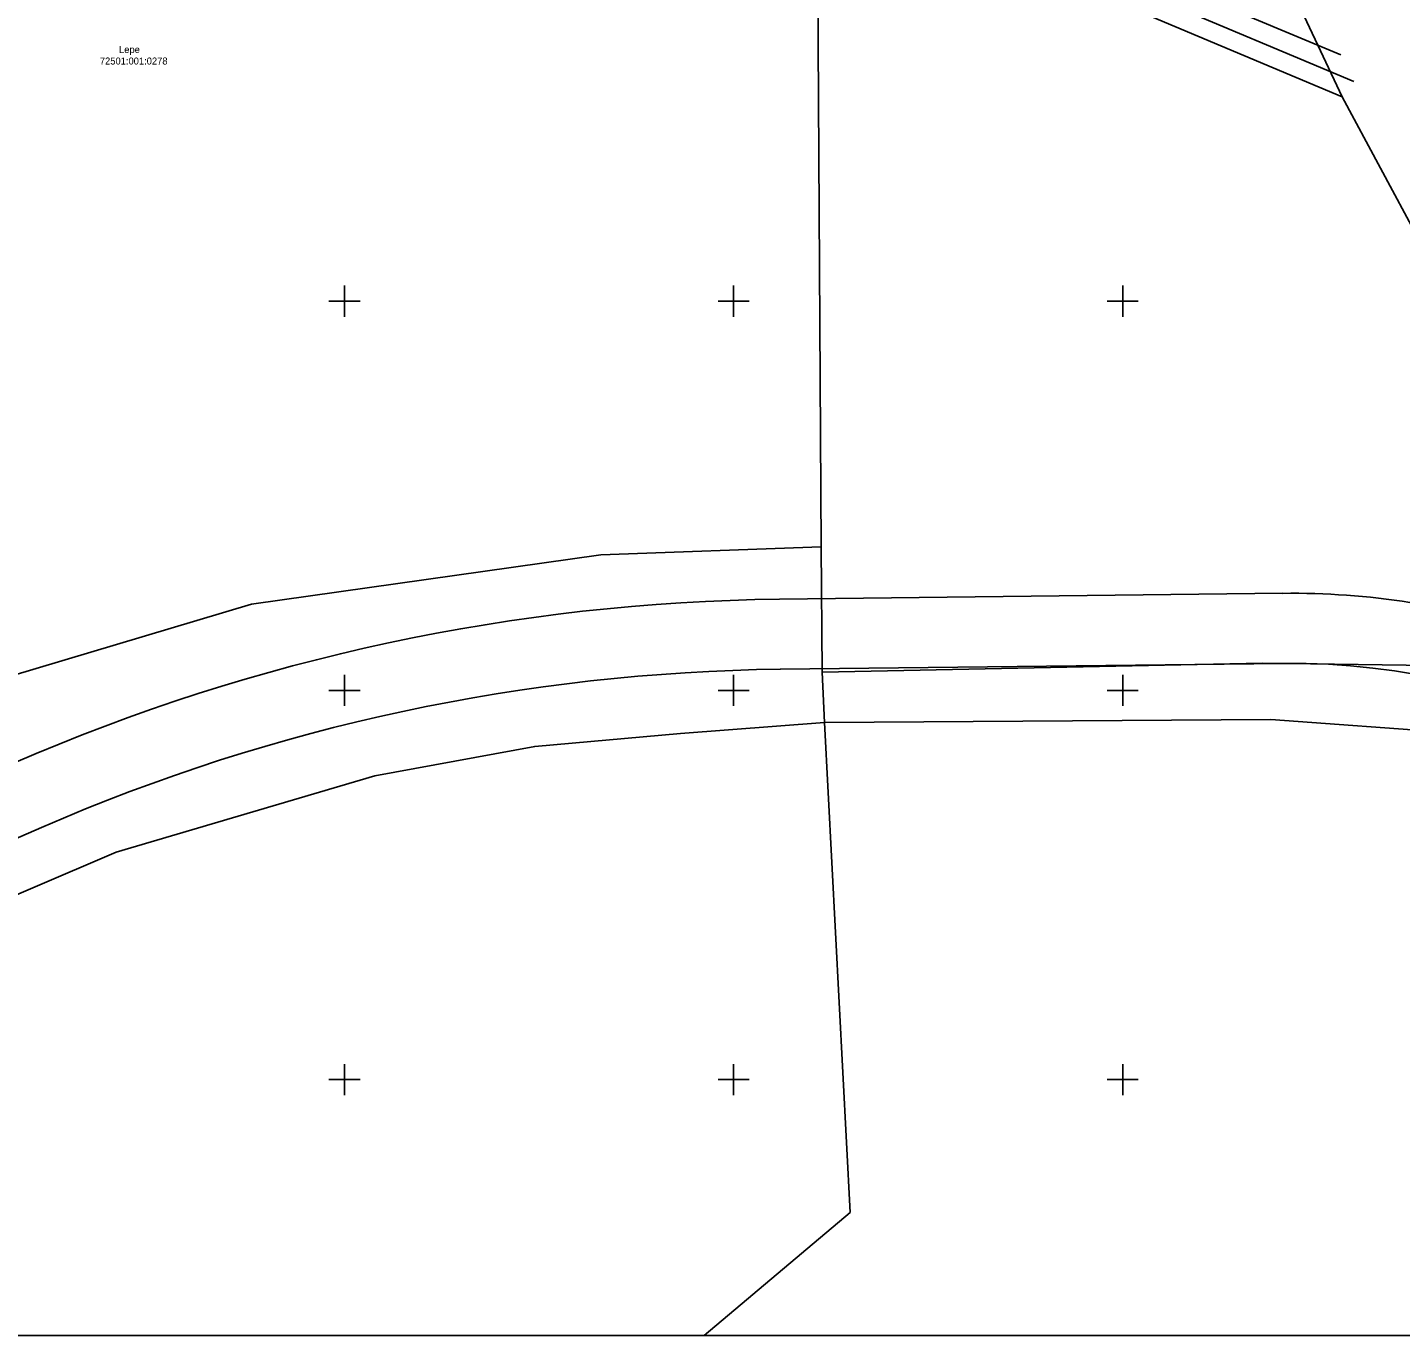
# Model space of a CAD drawing. Extents: x 528816 to 533196, y 6574767 to 6575847.
# Drawn here: x 531859.3 to 532035.7, y 6574767.1 to 6574935.2 of the extents above; entities that cross this region are included whole.
import ezdxf

# ---------------------------------------------------------------- set-up
doc = ezdxf.new("R2010")
doc.units = 0
for name, color, linetype in [('PIIR', 7, 'Continuous'), ('TEE', 7, 'Continuous'), ('VORK', 7, 'Continuous'), ('VORMISTUS', 7, 'Continuous')]:
    doc.layers.add(name, color=color, linetype=linetype)

msp = doc.modelspace()

# ---------------------------------------------------------------- linework, layer by layer
at = {"layer": 'PIIR'}
for points in [[(532011.98, 6575024.21), (532015.31, 6574998.5), (532016.41, 6574990.09), (532038.37, 6574936.28), (532067.75, 6574880.92), (532074.56, 6574868.89), (532083.69, 6574852.79), (532067.63, 6574852.95), (532028.21, 6574926.26), (532009.02, 6574967.03), (531991.69, 6575016.03)], [(532028.21, 6574926.26), (531960.74, 6574954.64), (531926.38, 6574969.14), (531892.97, 6574983.14), (531978.7, 6575015.5), (531991.69, 6575016.03), (532009.02, 6574967.03)], [(531806.18, 6574884.99), (531822.45, 6574934.07), (531926.38, 6574969.14), (531960.74, 6574954.64), (531961.24, 6574868.45), (531932.95, 6574867.42), (531888.03, 6574861.09), (531849.99, 6574849.73), (531797.95, 6574827.35), (531775.01, 6574855.02)], [(531806.18, 6574884.99), (531822.45, 6574934.07), (531926.38, 6574969.14), (531960.74, 6574954.64), (531961.24, 6574868.45), (531932.95, 6574867.42), (531888.03, 6574861.09), (531849.99, 6574849.73), (531797.95, 6574827.35), (531775.01, 6574855.02)], [(531960.74, 6574954.64), (532028.21, 6574926.26), (532067.63, 6574852.95), (532039.49, 6574853.22), (532017.98, 6574853.5), (531961.36, 6574852.35), (531961.24, 6574868.45)], [(531815.85, 6574805.79), (531797.95, 6574827.35), (531849.99, 6574849.73), (531888.03, 6574861.09), (531932.95, 6574867.42), (531961.24, 6574868.45), (531961.36, 6574852.35), (531961.67, 6574845.86), (531943.15, 6574844.45), (531924.44, 6574842.8), (531903.91, 6574839.01), (531870.66, 6574829.24)], [(531815.85, 6574805.79), (531797.95, 6574827.35), (531849.99, 6574849.73), (531888.03, 6574861.09), (531932.95, 6574867.42), (531961.24, 6574868.45), (531961.36, 6574852.35), (531961.67, 6574845.86), (531943.15, 6574844.45), (531924.44, 6574842.8), (531903.91, 6574839.01), (531870.66, 6574829.24)], [(531961.67, 6574845.86), (531961.36, 6574852.35), (532017.98, 6574853.5), (532039.49, 6574853.22), (532042.48, 6574844.54), (532019.05, 6574846.27)]]:
    msp.add_lwpolyline(points, close=True, dxfattribs=at)
for points in [[(531946.23, 6574767.12), (531964.98, 6574782.95), (531961.67, 6574845.86), (532019.05, 6574846.27), (532042.48, 6574844.54), (532068.64, 6574767.12)], [(531847.92, 6574767.12), (531819.42, 6574801.52), (531815.85, 6574805.79), (531870.66, 6574829.24), (531903.91, 6574839.01), (531924.44, 6574842.8), (531943.15, 6574844.45), (531961.67, 6574845.86), (531964.98, 6574782.95), (531946.23, 6574767.12)]]:
    msp.add_lwpolyline(points, dxfattribs=at)
at = {"layer": 'TEE'}
for p, q in [((531960.67, 6574959.97), (532028.05, 6574931.64)), ((531959.7, 6574957.66), (532029.71, 6574928.23))]:
    msp.add_line(p, q, dxfattribs=at)
for points in [[(531955.89, 6574861.72), (532020.57, 6574862.48)], [(531956, 6574852.72), (532020.68, 6574853.48)], [(531786.49, 6574800.01), (531820.56, 6574814.81), (531861.04, 6574832.4)]]:
    msp.add_lwpolyline(points, dxfattribs=at)
for centre, radius, start, end in [((532021.73, 6574763.48), 99, 71.6833, 90.6718), ((531958.88, 6574607.24), 254.5, 90.6718, 113.4851), ((532021.73, 6574763.48), 90, 33.0498, 90.6718), ((531958.88, 6574607.24), 245.5, 90.6718, 113.4851)]:
    msp.add_arc(centre, radius, start, end, dxfattribs=at)
at = {"layer": 'VORK'}
for p, q in [((531900, 6574902), (531900, 6574898)), ((531950, 6574902), (531950, 6574898)), ((532000, 6574902), (532000, 6574898)), ((531898, 6574900), (531902, 6574900)), ((531948, 6574900), (531952, 6574900)), ((531998, 6574900), (532002, 6574900)), ((531900, 6574852), (531900, 6574848)), ((531950, 6574852), (531950, 6574848)), ((532000, 6574852), (532000, 6574848)), ((531898, 6574850), (531902, 6574850)), ((531948, 6574850), (531952, 6574850)), ((531998, 6574850), (532002, 6574850)), ((531900, 6574802), (531900, 6574798)), ((531950, 6574802), (531950, 6574798)), ((532000, 6574802), (532000, 6574798)), ((531898, 6574800), (531902, 6574800)), ((531948, 6574800), (531952, 6574800)), ((531998, 6574800), (532002, 6574800))]:
    msp.add_line(p, q, dxfattribs=at)
at = {"layer": 'VORMISTUS'}
msp.add_lwpolyline([(533195.3, 6575269.79), (530714.07, 6575269.79), (530714.07, 6574767.12), (533195.3, 6574767.12)], close=True, dxfattribs=at)

# ---------------------------------------------------------------- texts
at = {"layer": 'PIIR'}
for s, p in [('Lepe', (531871.02, 6574931.89)), ('72501:001:0278', (531868.55, 6574930.41))]:
    msp.add_text(s, height=0.9, rotation=360, dxfattribs=at).set_placement(p)

doc.saveas('drawing.dxf')
